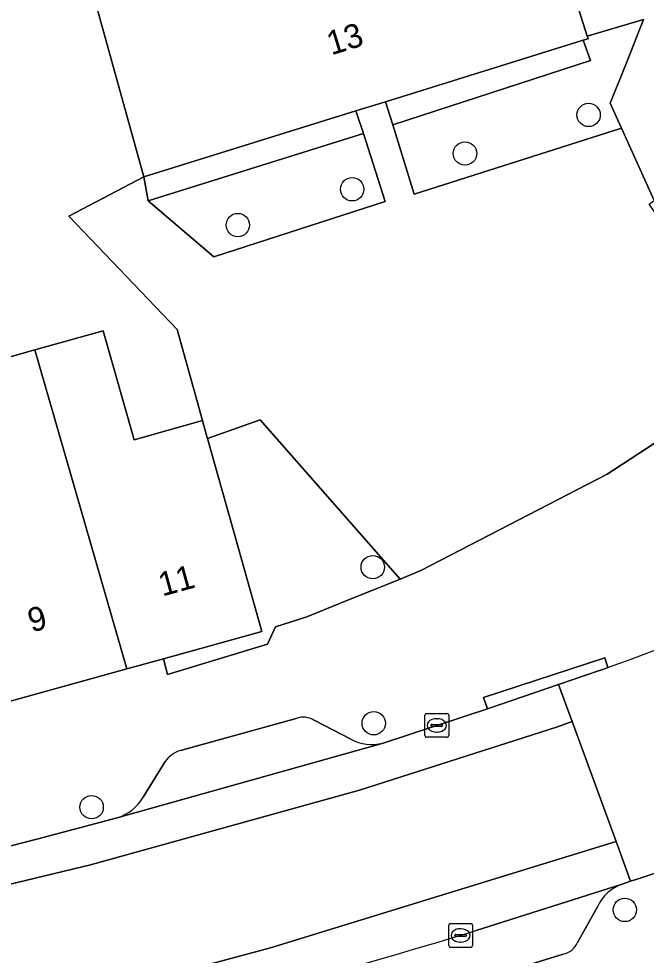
# Model space of a CAD drawing. Extents: x 162879 to 165540, y 384011 to 385181.
# Drawn here: x 164187.28 to 164213.52, y 384298.69 to 384337.86 of the extents above; entities that cross this region are included whole.
import ezdxf

# ---------------------------------------------------------------- set-up
doc = ezdxf.new("R2010")
doc.units = 0
for name, color, linetype in [('IMGEO_Boom', 7, 'Continuous'), ('IMGEO_Erf', 7, 'Continuous'), ('IMGEO_Groenvoorziening', 7, 'Continuous'), ('IMGEO_Hek', 7, 'Continuous'), ('IMGEO_Kolk', 7, 'Continuous'), ('IMGEO_Pand', 7, 'Continuous'), ('IMGEO_Pand_nummerreeks', 7, 'Continuous'), ('IMGEO_Parkeervlak_open', 7, 'Continuous'), ('IMGEO_Rijbaan_lokaal_gesloten', 7, 'Continuous'), ('IMGEO_Rijbaan_lokaal_open', 7, 'Continuous'), ('IMGEO_Terreindeel_halfverhard', 7, 'Continuous'), ('IMGEO_Terreindeel_onvherhard', 7, 'Continuous'), ('IMGEO_Voetpad_open', 7, 'Continuous')]:
    doc.layers.add(name, color=color, linetype=linetype)

msp = doc.modelspace()

# ---------------------------------------------------------------- linework, layer by layer
at = {"layer": 'IMGEO_Boom'}
for centre in [(164211.105, 384333.838), (164205.937, 384332.227), (164201.221, 384330.731), (164196.441, 384329.235), (164202.082, 384314.925), (164202.121, 384308.399), (164190.329, 384304.888), (164212.62, 384300.592)]:
    msp.add_circle(centre, 0.489, dxfattribs=at)
at = {"layer": 'IMGEO_Erf'}
for points in [[(164209.583, 384341.792), (164211.048, 384337.129), (164213.396, 384337.828), (164212.717, 384336.087), (164212.001, 384334.337), (164212.479, 384333.28), (164213.844, 384330.259), (164226.813, 384339.238), (164229.747, 384334.996), (164230.475, 384333.944), (164246.201, 384348.47)], [(164184.956, 384323.163), (164187.957, 384324.011), (164190.815, 384324.81), (164192.103, 384320.248), (164194.961, 384321.055), (164193.903, 384324.871), (164189.377, 384329.607), (164192.51, 384331.254), (164191.177, 384336.073), (164189.865, 384340.814)]]:
    msp.add_lwpolyline(points, dxfattribs=at)
at = {"layer": 'IMGEO_Groenvoorziening'}
msp.add_lwpolyline([(164203.221, 384314.419), (164197.375, 384321.087), (164195.17, 384320.304), (164196.09, 384317.044), (164197.449, 384312.232), (164193.329, 384311.094), (164193.501, 384310.431), (164197.676, 384311.703), (164198.015, 384312.432), (164199.325, 384312.847), (164200.756, 384313.431)], close=True, dxfattribs=at)
at = {"layer": 'IMGEO_Hek'}
msp.add_lwpolyline([(164194.961, 384321.055), (164193.903, 384324.871), (164189.377, 384329.607)], dxfattribs=at)
at = {"layer": 'IMGEO_Kolk'}
for p, q in [((164204.257, 384307.883), (164204.257, 384308.735)), ((164204.332, 384308.809), (164205.184, 384308.809)), ((164204.745, 384308.589), (164204.77, 384308.589)), ((164205.258, 384308.735), (164205.258, 384307.883)), ((164204.516, 384308.303), (164204.516, 384308.315)), ((164204.954, 384308.266), (164204.556, 384308.266)), ((164204.559, 384308.352), (164204.957, 384308.352)), ((164205, 384308.315), (164205, 384308.303)), ((164205.184, 384307.809), (164204.332, 384307.809)), ((164204.768, 384308.029), (164204.743, 384308.029)), ((164205.255, 384299.097), (164205.255, 384299.949)), ((164205.33, 384300.023), (164206.182, 384300.023)), ((164206.256, 384299.949), (164206.256, 384299.097)), ((164205.514, 384299.517), (164205.514, 384299.529)), ((164205.952, 384299.48), (164205.554, 384299.48)), ((164205.557, 384299.566), (164205.955, 384299.566)), ((164205.743, 384299.803), (164205.768, 384299.803)), ((164205.998, 384299.529), (164205.998, 384299.517)), ((164205.766, 384299.243), (164205.741, 384299.243)), ((164206.182, 384299.023), (164205.33, 384299.023))]:
    msp.add_line(p, q, dxfattribs=at)
for points in [[(164204.257, 384307.883), (164204.257, 384308.735)], [(164204.332, 384308.809), (164205.184, 384308.809)], [(164205.258, 384308.735), (164205.258, 384307.883)], [(164205.184, 384307.809), (164204.332, 384307.809)], [(164205.255, 384299.097), (164205.255, 384299.949)], [(164205.33, 384300.023), (164206.182, 384300.023)], [(164206.256, 384299.949), (164206.256, 384299.097)], [(164206.182, 384299.023), (164205.33, 384299.023)]]:
    msp.add_lwpolyline(points, dxfattribs=at)
for centre, radius, start, end in [((164204.334, 384308.733), 0.0765, 91.552, 178.448), ((164204.334, 384308.733), 0.0765, 91.552, 178.448), ((164205.182, 384308.733), 0.0765, 1.552, 88.448), ((164205.182, 384308.733), 0.0765, 1.552, 88.448), ((164204.556, 384308.312), 0.0403, 85.8775, 175.7526), ((164204.553, 384308.302), 0.0366, 178.938, 274.7102), ((164204.957, 384308.309), 0.043, 264.8664, 352.4533), ((164204.961, 384308.314), 0.0386, 1.7309, 96.639), ((164204.334, 384307.885), 0.0765, 181.552, 268.448), ((164204.334, 384307.885), 0.0765, 181.552, 268.448), ((164205.182, 384307.885), 0.0765, 271.552, 358.448), ((164205.182, 384307.885), 0.0765, 271.552, 358.448), ((164205.332, 384299.947), 0.0765, 91.552, 178.448), ((164205.332, 384299.947), 0.0765, 91.552, 178.448), ((164206.18, 384299.947), 0.0765, 1.552, 88.448), ((164206.18, 384299.947), 0.0765, 1.552, 88.448), ((164205.554, 384299.526), 0.0403, 85.8775, 175.7526), ((164205.551, 384299.516), 0.0366, 178.938, 274.7102), ((164205.955, 384299.523), 0.043, 264.8664, 352.4533), ((164205.959, 384299.528), 0.0386, 1.7309, 96.639), ((164205.332, 384299.099), 0.0765, 181.552, 268.448), ((164205.332, 384299.099), 0.0765, 181.552, 268.448), ((164206.18, 384299.099), 0.0765, 271.552, 358.448), ((164206.18, 384299.099), 0.0765, 271.552, 358.448)]:
    msp.add_arc(centre, radius, start, end, dxfattribs=at)
for centre, major_axis, ratio, start_param, end_param in [((164204.744, 384308.309), (-0.387, 0.002), 0.722429, 4.712389, 7.853982), ((164204.769, 384308.309), (-0.39, 0.002), 0.717154, 1.570796, 4.712389), ((164205.742, 384299.523), (-0.387, 0.002), 0.722429, 4.712389, 7.853982), ((164205.767, 384299.523), (-0.39, 0.002), 0.717154, 1.570796, 4.712389)]:
    msp.add_ellipse(centre, major_axis=major_axis, ratio=ratio, start_param=start_param, end_param=end_param, dxfattribs=at)
at = {"layer": 'IMGEO_Pand'}
msp.add_lwpolyline([(164189.865, 384340.814), (164191.177, 384336.073), (164192.51, 384331.254), (164201.371, 384334.006), (164202.612, 384334.391), (164210.884, 384336.961), (164211.082, 384337.022), (164211.048, 384337.129), (164209.583, 384341.792)], dxfattribs=at)
for points in [[(164195.17, 384320.304), (164195.118, 384320.488), (164194.961, 384321.055), (164192.103, 384320.248), (164190.815, 384324.81), (164187.957, 384324.011), (164191.8, 384310.672), (164193.329, 384311.094), (164197.449, 384312.232), (164196.09, 384317.044)], [(164191.8, 384310.672), (164187.957, 384324.011), (164184.956, 384323.163), (164186.246, 384318.595), (164183.387, 384317.788), (164184.501, 384313.844), (164185.859, 384309.032)]]:
    msp.add_lwpolyline(points, close=True, dxfattribs=at)
at = {"layer": 'IMGEO_Parkeervlak_open'}
for points in [[(164198.879, 384308.6), (164194.042, 384307.26)], [(164201.169, 384307.726), (164199.634, 384308.52)], [(164191.392, 384304.44), (164202.511, 384307.563)], [(164193.404, 384306.803), (164192.484, 384305.301)], [(164212.508, 384301.669), (164206.411, 384299.729)], [(164210.642, 384299.231), (164211.473, 384300.725)], [(164207.015, 384297.801), (164210.043, 384298.744)]]:
    msp.add_lwpolyline(points, dxfattribs=at)
for centre, radius, start, end in [((164199.175, 384307.794), 0.858, 57.7021, 110.2008), ((164202.064, 384309.486), 1.974, 243.052, 283.0975), ((164194.428, 384306.048), 1.272, 107.6514, 143.5767), ((164190.807, 384306.305), 1.955, 287.4192, 329.0896), ((164213.126, 384299.952), 1.825, 109.7949, 154.9396), ((164076.495, 384730.66), 450.089, 284.50666, 286.77685), ((164209.891, 384299.543), 0.814, 280.7938, 337.4299)]:
    msp.add_arc(centre, radius, start, end, dxfattribs=at)
at = {"layer": 'IMGEO_Rijbaan_lokaal_gesloten'}
for points in [[(164206.411, 384299.729), (164212.508, 384301.669), (164212.859, 384301.79), (164212.252, 384303.452), (164197.812, 384299.009), (164188.317, 384296.456), (164181.548, 384294.891), (164173.847, 384293.566), (164168.66, 384293.088), (164163.876, 384292.878), (164158.942, 384292.968), (164153.617, 384293.6), (164147.585, 384294.621), (164141.839, 384296.216), (164137.697, 384297.535), (164132.011, 384299.762), (164126.813, 384302.345), (164121.608, 384305.565), (164115.555, 384309.845), (164096.665, 384327.787)], [(164211.914, 384310.729), (164211.74, 384310.666), (164211.566, 384310.604), (164209.853, 384310.017), (164210.419, 384308.469), (164212.252, 384303.452), (164212.859, 384301.79), (164213.131, 384301.884), (164214.48, 384302.33), (164216.532, 384303.009)], [(164182.578, 384300.62), (164190.288, 384302.483), (164201.529, 384305.597), (164209.756, 384308.233), (164210.419, 384308.469), (164209.853, 384310.017), (164206.872, 384308.997), (164202.511, 384307.563), (164191.392, 384304.44), (164188.043, 384303.544), (164185.246, 384302.838)], [(164181.548, 384294.891), (164188.317, 384296.456), (164197.812, 384299.009), (164212.252, 384303.452), (164210.419, 384308.469), (164209.756, 384308.233), (164201.529, 384305.597), (164190.288, 384302.483), (164182.578, 384300.62)]]:
    msp.add_lwpolyline(points, dxfattribs=at)
for centre, radius, start, end in [((164174.705, 384413.327), 109.137, 289.93425, 297.18764), ((164076.495, 384730.66), 450.089, 284.50666, 286.77685)]:
    msp.add_arc(centre, radius, start, end, dxfattribs=at)
at = {"layer": 'IMGEO_Rijbaan_lokaal_open'}
msp.add_lwpolyline([(164218.506, 384323.135), (164216.614, 384325.869), (164213.634, 384330.114), (164213.844, 384330.259), (164212.479, 384333.28), (164203.816, 384330.52), (164202.923, 384333.426), (164202.612, 384334.391), (164201.371, 384334.006), (164201.693, 384333.063), (164202.605, 384330.213), (164195.444, 384327.906), (164192.693, 384330.245), (164192.51, 384331.254), (164189.377, 384329.607), (164193.903, 384324.871), (164194.961, 384321.055), (164195.118, 384320.488), (164195.17, 384320.304), (164197.375, 384321.087), (164203.221, 384314.419), (164204.087, 384314.791), (164211.876, 384318.811)], close=True, dxfattribs=at)
at = {"layer": 'IMGEO_Terreindeel_halfverhard'}
for points in [[(164210.884, 384336.961), (164202.612, 384334.391), (164202.923, 384333.426), (164211.182, 384336.114)], [(164201.693, 384333.063), (164201.371, 384334.006), (164192.51, 384331.254), (164192.693, 384330.245)]]:
    msp.add_lwpolyline(points, close=True, dxfattribs=at)
at = {"layer": 'IMGEO_Terreindeel_onvherhard'}
for points in [[(164211.048, 384337.129), (164211.082, 384337.022), (164210.884, 384336.961), (164211.182, 384336.114), (164202.923, 384333.426), (164203.816, 384330.52), (164212.479, 384333.28), (164212.001, 384334.337), (164212.717, 384336.087), (164213.396, 384337.828)], [(164201.693, 384333.063), (164192.693, 384330.245), (164195.444, 384327.906), (164202.605, 384330.213)]]:
    msp.add_lwpolyline(points, close=True, dxfattribs=at)
at = {"layer": 'IMGEO_Voetpad_open'}
for points in [[(164218.506, 384323.135), (164211.876, 384318.811), (164204.087, 384314.791), (164203.221, 384314.419), (164200.756, 384313.431), (164199.325, 384312.847), (164198.015, 384312.432), (164197.676, 384311.703), (164193.501, 384310.431), (164193.329, 384311.094), (164191.8, 384310.672), (164185.859, 384309.032)], [(164202.511, 384307.563), (164206.872, 384308.997), (164206.716, 384309.471), (164211.779, 384311.14), (164211.914, 384310.729)], [(164194.042, 384307.26), (164198.879, 384308.6)], [(164199.634, 384308.52), (164201.169, 384307.726)], [(164192.484, 384305.301), (164193.404, 384306.803)], [(164185.246, 384302.838), (164188.043, 384303.544), (164191.392, 384304.44)], [(164216.532, 384303.009), (164214.48, 384302.33), (164213.131, 384301.884), (164212.859, 384301.79), (164212.508, 384301.669)], [(164211.473, 384300.725), (164210.642, 384299.231)], [(164210.043, 384298.744), (164207.015, 384297.801)]]:
    msp.add_lwpolyline(points, dxfattribs=at)
msp.add_lwpolyline([(164211.914, 384310.729), (164211.779, 384311.14), (164206.716, 384309.471), (164206.872, 384308.997), (164209.853, 384310.017), (164211.566, 384310.604), (164211.74, 384310.666)], close=True, dxfattribs=at)
for centre, radius, start, end in [((164174.705, 384413.327), 109.137, 289.93425, 297.18764), ((164199.175, 384307.794), 0.858, 57.7021, 110.2008), ((164202.064, 384309.486), 1.974, 243.052, 283.0975), ((164194.428, 384306.048), 1.272, 107.6514, 143.5767), ((164190.807, 384306.305), 1.955, 287.4192, 329.0896), ((164213.126, 384299.952), 1.825, 109.7949, 154.9396), ((164209.891, 384299.543), 0.814, 280.7938, 337.4299)]:
    msp.add_arc(centre, radius, start, end, dxfattribs=at)

# ---------------------------------------------------------------- texts
at = {"layer": 'IMGEO_Pand_nummerreeks'}
for s, rotation, p in [('13', 17.2518, (164200.346, 384336.327)), ('11', 15.4355, (164193.283, 384313.695)), ('9', 15.4348, (164187.821, 384312.188))]:
    msp.add_text(s, height=1, rotation=rotation, dxfattribs=at).set_placement(p)

doc.saveas('drawing.dxf')
